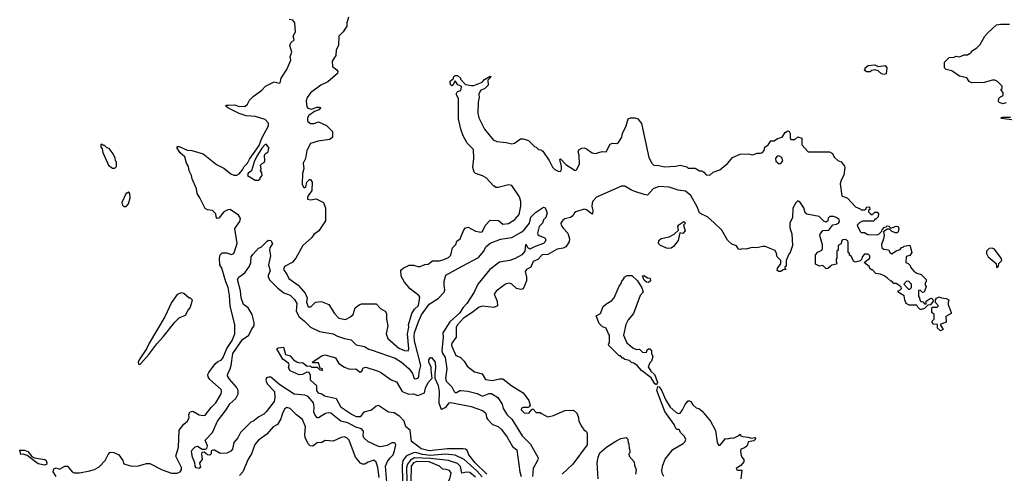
# Model space of a CAD drawing. Extents: x 2210602 to 2357277, y 510288 to 673808.
# Tile 370 of 464: x 2293284 to 2301990, y 632053 to 636062. Entities that reach past the tile are written whole.
import ezdxf

# ---------------------------------------------------------------- set-up
doc = ezdxf.new("R2010")
doc.units = 0

msp = doc.modelspace()

# ---------------------------------------------------------------- linework, layer by layer
at = {"layer": '0CON05XD'}
for points in [[(2295010.9, 633019.1), (2295035, 633042), (2295065, 633054), (2295080.9, 633069.1), (2295114.6, 633155), (2295163.8, 633226.2), (2295185.5, 633285), (2295187.5, 633365), (2295145, 633532.5), (2295139.4, 633625), (2295126.9, 633695), (2295105.7, 633745), (2295070, 633865), (2295053.8, 633895), (2295050, 633955), (2295057.5, 633985), (2295075, 634002.5), (2295115, 634000), (2295155, 633987.5), (2295177.5, 633995), (2295207.5, 634085), (2295187.5, 634215), (2295230.7, 634279.3), (2295237.5, 634305), (2295217.5, 634335), (2295145, 634383.3), (2295125, 634381.2), (2295087.7, 634362.3), (2295045, 634307.5), (2295030, 634305), (2295020.7, 634320.7), (2295017, 634347), (2294990, 634375), (2294945, 634382.5), (2294923.6, 634393.6), (2294877, 634487), (2294852.5, 634525), (2294847, 634567), (2294807.5, 634655), (2294802.5, 634685), (2294782.5, 634725), (2294777.5, 634765), (2294757.5, 634795), (2294745, 634850), (2294703.3, 634885), (2294677.5, 634925), (2294675, 634940), (2294695, 634940), (2294765, 634910), (2294805, 634906.2), (2294905, 634876.7), (2295025, 634782.5), (2295088.3, 634748.3), (2295149.3, 634699.3), (2295177, 634687), (2295205, 634688.8), (2295225, 634700), (2295254, 634735), (2295268, 634765), (2295296.8, 634793.2), (2295315, 634830), (2295401.4, 634948.6), (2295425.8, 635015), (2295483.8, 635125), (2295485, 635147.5), (2295455, 635178.8), (2295370, 635205), (2295285, 635213.3), (2295223, 635233), (2295125, 635282.5), (2295110, 635295), (2295110, 635305), (2295130, 635305), (2295185, 635308.8), (2295215, 635296.7), (2295275, 635293.3), (2295297.5, 635315), (2295315, 635350), (2295347, 635383), (2295425, 635437.5), (2295457.5, 635475), (2295535, 635512.5), (2295575, 635500), (2295587.5, 635505), (2295596.4, 635543.6), (2295645, 635622.5), (2295680, 635705), (2295676.7, 635735), (2295690, 635775), (2295672.5, 635835), (2295681.7, 635858.3), (2295710, 635885), (2295702.5, 635915), (2295722.5, 635955), (2295716.2, 636035), (2295698.3, 636058.3), (2295665, 636063.8)], [(2296190, 636085), (2296177.5, 636035), (2296176.7, 636005), (2296142.5, 635955), (2296106, 635915), (2296102.5, 635835), (2296081.2, 635795), (2296078, 635745), (2296047.5, 635695), (2296048.3, 635648.3), (2296088.8, 635618.8), (2296096.2, 635605), (2296093.3, 635585), (2296007.9, 635512.1), (2295945, 635483.8), (2295855, 635414), (2295826, 635375), (2295816.7, 635345), (2295821.7, 635291.7), (2295830.5, 635280.5), (2295865, 635272.5), (2295915, 635287.5), (2295935, 635290), (2295946.7, 635285), (2295927.5, 635265), (2295890.3, 635249.7), (2295841.2, 635215), (2295827.5, 635195), (2295830, 635165), (2295855, 635143.3), (2295885, 635143.8), (2295925, 635160), (2295997, 635127), (2296050, 635075), (2296050, 635025), (2296025, 635002.5), (2295921.7, 634988.3), (2295855, 634966.2), (2295821.4, 634905), (2295811.9, 634835), (2295791.4, 634795), (2295795.8, 634745), (2295785.7, 634704.3), (2295782, 634605), (2295795, 634580), (2295805, 634577.5), (2295812.5, 634585), (2295823.3, 634626.7), (2295845, 634650), (2295855, 634650), (2295870, 634625), (2295867, 634553), (2295830, 634495), (2295830, 634475), (2295855, 634470), (2295905, 634477.5), (2295970, 634445), (2295987.5, 634395), (2295986.4, 634283.6), (2295927.5, 634195), (2295885, 634162.5), (2295863.3, 634135), (2295787.5, 634065), (2295726.4, 633953.6), (2295693, 633917), (2295625, 633881.2), (2295616, 633855), (2295648.3, 633808.3), (2295662.5, 633775), (2295745, 633716.7), (2295809.2, 633645), (2295826.7, 633605), (2295820.8, 633565), (2295835, 633523.3), (2295856.7, 633525), (2295900, 633565), (2295945, 633572.5), (2295959.3, 633569.3), (2296016.7, 633545), (2296066.7, 633465), (2296105, 633423.3), (2296165, 633411.2), (2296210, 633435), (2296231.2, 633455), (2296251.2, 633515), (2296285, 633543.3), (2296305, 633550), (2296435, 633550), (2296475, 633510), (2296515.9, 633485.9), (2296526.4, 633466.4), (2296527.5, 633415), (2296540, 633355), (2296523.8, 633285), (2296540, 633245), (2296635, 633157.5), (2296685, 633137.5), (2296720, 633135), (2296725.8, 633154.2), (2296711.9, 633285), (2296723.8, 633345), (2296721.2, 633365), (2296751.2, 633465), (2296775.5, 633504.5), (2296809.4, 633535), (2296820.7, 633610.7), (2296812.5, 633625), (2296735, 633683.3), (2296685, 633742.5), (2296657.5, 633795), (2296653, 633847), (2296673, 633867), (2296728.3, 633891.7), (2296765, 633892.5), (2296805, 633880), (2296825, 633880), (2296865, 633897.5), (2296895, 633902), (2296935, 633930), (2296995, 633930), (2297035, 633942.5), (2297075, 633960), (2297095, 633980), (2297110, 634045), (2297140, 634075), (2297150, 634105), (2297177.5, 634125), (2297210, 634205), (2297225, 634222.5), (2297249.3, 634229.3), (2297315, 634192.5), (2297365, 634183.3), (2297375, 634190), (2297402.5, 634245), (2297445, 634290), (2297517, 634287), (2297555, 634253.8), (2297605, 634260), (2297663, 634297), (2297700.7, 634339.3), (2297716, 634415), (2297713.9, 634456.1), (2297704, 634495), (2297635, 634597.5), (2297605, 634602.5), (2297515, 634580), (2297495, 634580), (2297485, 634590), (2297475, 634590), (2297407.5, 634665), (2297375, 634683.3), (2297315, 634703.3), (2297303.3, 634715), (2297291.2, 634755), (2297298.8, 634835), (2297296, 634915), (2297241.7, 634971.7), (2297205.8, 635035), (2297184.4, 635094.4), (2297164.4, 635184.4), (2297164.2, 635295.8), (2297163.3, 635365), (2297142.5, 635405), (2297153.8, 635426.2), (2297183.3, 635436.7), (2297190, 635465), (2297186.7, 635475), (2297157, 635487), (2297135, 635520), (2297115, 635482.5), (2297105, 635476.7), (2297095, 635482.5), (2297088.8, 635505), (2297090.8, 635519.2), (2297118.3, 635541.7), (2297120, 635555), (2297135, 635570), (2297155, 635570), (2297180, 635545), (2297180, 635535), (2297225, 635490), (2297275, 635480), (2297299.3, 635480.7), (2297371.7, 635508.3), (2297395, 635532.5), (2297445, 635562.5), (2297450, 635555), (2297423, 635527), (2297425, 635482.5), (2297397.5, 635455), (2297357.5, 635435), (2297343.3, 635405), (2297347.5, 635375), (2297338.3, 635331.7), (2297335.8, 635235), (2297344.5, 635194.5), (2297394.6, 635094.6), (2297471.1, 635001.1), (2297503.9, 634986.1), (2297585, 634977.1), (2297635, 634964.4), (2297659.3, 634970.7), (2297712.4, 635007.6), (2297735, 635008.1), (2297782.5, 634995), (2297835, 634940), (2297850, 634935), (2297870, 634915), (2297891.7, 634911.7), (2297909.3, 634899.3), (2297966.1, 634816.1), (2297995, 634757.5), (2298016.4, 634736.4), (2298043.6, 634723.6), (2298065, 634720), (2298073.3, 634736.7), (2298074, 634765), (2298060, 634825), (2298065, 634832.5), (2298111.8, 634781.8), (2298195, 634728.8), (2298206, 634735), (2298232.5, 634785), (2298230, 634865), (2298221.2, 634895), (2298228.3, 634911.7), (2298255, 634926.2), (2298275, 634928.8), (2298295, 634921.2), (2298345, 634886), (2298375, 634880), (2298435, 634896.2), (2298470, 634895), (2298505, 634962.5), (2298525, 634970), (2298565, 634967.5), (2298577.5, 634975), (2298606.7, 635025), (2298614.2, 635055), (2298647.1, 635122.9), (2298662.5, 635185), (2298685, 635193.8), (2298723.9, 635193.9), (2298750, 635185), (2298782.5, 635145), (2298847.5, 634845), (2298873, 634793), (2298890, 634775), (2298935, 634773.3), (2298985, 634761.2), (2299085, 634767.5), (2299125, 634776.7), (2299181.7, 634761.7), (2299195, 634750), (2299255, 634750), (2299295, 634727.5), (2299315, 634727.5), (2299333.9, 634713.9), (2299355, 634691.2), (2299385, 634688), (2299416.9, 634713.1), (2299475, 634736), (2299544, 634795), (2299585, 634844), (2299655, 634873.3), (2299725, 634876.7), (2299765, 634868.8), (2299805, 634883.3), (2299835, 634882.5), (2299851.7, 634888.3), (2299867.5, 634905), (2299872.5, 634935), (2299903, 634957), (2299925, 634990), (2299955, 634992.5), (2299985, 635012.5), (2300026.1, 635023.9), (2300053.3, 635065), (2300075, 635078.8), (2300086.7, 635075), (2300097.5, 635055), (2300097.5, 635015), (2300103, 635003), (2300137, 635003), (2300165, 635027.5), (2300200, 635015), (2300200, 634955), (2300255, 634892.5), (2300445, 634892.5), (2300470, 634880), (2300486.4, 634846.4), (2300517, 634817), (2300546.4, 634806.4), (2300577, 634767), (2300580, 634755), (2300571.7, 634688.3), (2300546.4, 634643.6), (2300539.3, 634610.7), (2300552.5, 634505), (2300603.8, 634483.8), (2300675, 634406.7), (2300715, 634390), (2300725, 634380), (2300755, 634380), (2300768.3, 634391.7), (2300770, 634405), (2300797, 634407), (2300800, 634385), (2300790, 634375), (2300790, 634365), (2300805, 634350)], [(2302007, 635327), (2301975, 635317.5), (2301941.7, 635331.7), (2301937.5, 635345), (2301942.5, 635365), (2301955, 635380), (2301978.3, 635391.7), (2301980, 635415), (2301960, 635445), (2301970, 635455), (2301970, 635475), (2301930, 635515), (2301905, 635526.7), (2301885, 635527.5), (2301813, 635507), (2301703.6, 635503.6), (2301680, 635515), (2301657, 635547), (2301593, 635563), (2301525, 635610), (2301475, 635622.5), (2301460, 635635), (2301460, 635685), (2301501.7, 635728.3), (2301545, 635730), (2301565, 635740), (2301595, 635732.5), (2301635, 635750), (2301665, 635750), (2301675, 635760), (2301685, 635760), (2301700, 635775), (2301700, 635785), (2301746.4, 635813.6), (2301776.4, 635843.6), (2301817.5, 635915), (2301843.6, 635946.4), (2301920, 636015), (2301955, 636022.5), (2302035, 636023.3)], [(2300925, 635576.7), (2300905, 635583.3), (2300875, 635610), (2300845, 635617.5), (2300818.3, 635611.7), (2300805, 635600), (2300775, 635600), (2300750, 635615), (2300760, 635625), (2300760, 635635), (2300785, 635657.5), (2300845, 635662.5), (2300875, 635647.5), (2300935, 635656.7), (2300952.5, 635635), (2300945, 635582.5), (2300925, 635576.7)], [(2302075.9, 635174.1), (2301965, 635190), (2301960, 635195), (2301975, 635200), (2302045, 635200)], [(2294125, 634750), (2294140, 634765), (2294140, 634805), (2294130, 634815), (2294127, 634837), (2294110, 634875), (2294075, 634922.5), (2294055, 634930), (2294035, 634950), (2294025, 634950), (2294015, 634960), (2294001.7, 634958.3), (2294000, 634935), (2294011.7, 634921.7), (2294018.3, 634888.3), (2294070, 634775), (2294105, 634750), (2294125, 634750)], [(2295395, 634642.5), (2295410, 634655), (2295410, 634665), (2295426.7, 634685), (2295425, 634710), (2295412.5, 634725), (2295417.5, 634745), (2295413, 634777), (2295430, 634795), (2295445, 634800), (2295450, 634815), (2295447.5, 634865), (2295453.6, 634876.4), (2295480, 634895), (2295483, 634917), (2295490, 634925), (2295465, 634960), (2295455, 634957.5), (2295425, 634927.5), (2295386.7, 634865), (2295360, 634815), (2295332.5, 634725), (2295303.8, 634705), (2295297.5, 634685), (2295365, 634643.3), (2295395, 634642.5)], [(2299998.3, 634788.3), (2300015, 634790), (2300030, 634815), (2300022.9, 634842.9), (2299995, 634858.8), (2299977.3, 634852.7), (2299967.5, 634835), (2299970.3, 634810.3), (2299998.3, 634788.3)], [(2300805, 634350), (2300815, 634340), (2300825, 634340), (2300845, 634360), (2300865, 634360), (2300877, 634347), (2300875, 634320), (2300855, 634300), (2300845, 634300), (2300835, 634280), (2300735, 634282.5), (2300711.7, 634268.3), (2300690, 634245), (2300715, 634190), (2300725, 634182.5), (2300755, 634182.5), (2300783.6, 634163.6), (2300865, 634160), (2300880, 634165), (2300908.3, 634191.7), (2300910, 634205), (2300931.7, 634228.3), (2300945, 634230), (2300955, 634240), (2300968.3, 634238.3), (2300985, 634220), (2301035, 634237.5), (2301050, 634235), (2301057.5, 634215), (2301051.7, 634188.3), (2301041.7, 634178.3), (2301025, 634177.5), (2300993, 634193), (2300975, 634210), (2300955, 634210), (2300921.7, 634188.3), (2300927, 634157), (2300922.5, 634125), (2300903.6, 634076.4), (2300907.5, 634045), (2300925, 634033.3), (2300965, 634027.5), (2300981.7, 634001.7), (2300995, 633992.5), (2301035, 634020), (2301068.3, 634031.7), (2301081.7, 634048.3), (2301095, 634050), (2301105, 634060), (2301155, 634070), (2301172.5, 634005), (2301155, 633977.5), (2301121.7, 633968.3), (2301120, 633915), (2301138.3, 633908.3), (2301158.3, 633888.3), (2301160, 633875), (2301190.7, 633840.7), (2301215, 633822.5), (2301255, 633810), (2301300, 633765), (2301300, 633745), (2301290, 633735), (2301290, 633715), (2301297.5, 633705), (2301280, 633655), (2301265, 633650), (2301245, 633670), (2301231.7, 633668.3), (2301230, 633615), (2301240, 633605), (2301241.7, 633581.7), (2301251.7, 633571.7), (2301268.3, 633568.3), (2301285, 633550), (2301298.3, 633551.7), (2301300, 633575), (2301333, 633597), (2301345, 633600), (2301358.3, 633588.3), (2301360, 633575), (2301338.3, 633541.7), (2301315, 633540), (2301285, 633510), (2301255, 633500), (2301245, 633500), (2301225, 633520), (2301215, 633540), (2301148.3, 633538.3), (2301122.5, 633555), (2301110, 633585), (2301105, 633620), (2301050, 633655), (2301050, 633665), (2301065, 633670), (2301080, 633685), (2301078.3, 633698.3), (2301065, 633710), (2301035, 633730), (2301011.7, 633731.7), (2300995, 633750), (2300985, 633750), (2300955, 633780), (2300927, 633797), (2300895, 633812.5), (2300855, 633820), (2300825, 633850), (2300815, 633850), (2300801.7, 633861.7), (2300798.3, 633878.3), (2300750, 633915), (2300800, 633955), (2300800, 633975), (2300785, 633990), (2300755, 633990), (2300733, 633967), (2300730, 633945), (2300715, 633930), (2300675, 633917.5), (2300657, 633927), (2300638.3, 633968.3), (2300621.7, 633981.7), (2300620, 633995), (2300610, 634005), (2300610, 634095), (2300606.4, 634106.4), (2300585, 634120), (2300560, 634115), (2300550, 634105), (2300548.3, 634081.7), (2300520, 634065), (2300520, 634025), (2300510, 634015), (2300510, 633955), (2300502.5, 633945), (2300503, 633923), (2300510, 633915), (2300505, 633900), (2300465, 633892.5), (2300428.3, 633861.7), (2300415, 633860), (2300385, 633890), (2300355, 633882.5), (2300321.7, 633901.7), (2300320, 633985), (2300341.7, 634008.3), (2300376.4, 634023.6), (2300381.7, 634038.3), (2300381.7, 634071.7), (2300360, 634155), (2300362.5, 634165), (2300385, 634197.5), (2300437, 634203), (2300475, 634250), (2300505, 634253.3), (2300525, 634262.5), (2300533, 634277), (2300530, 634295), (2300503.6, 634313.6), (2300483, 634323), (2300448.3, 634321.7), (2300431.7, 634308.3), (2300430, 634285), (2300415, 634272.5), (2300395, 634280), (2300351.7, 634321.7), (2300245, 634343.3), (2300230, 634355), (2300217.7, 634397.7), (2300183, 634453), (2300165, 634460), (2300145, 634442.5), (2300121.2, 634395), (2300116.7, 634315), (2300093.3, 634265), (2300093.6, 634223.6), (2300111.7, 634168.3), (2300117.5, 634065), (2300097, 634003), (2300085, 633990), (2300060, 633935), (2300060, 633885), (2300050, 633875), (2300050, 633865), (2300060, 633855), (2300035, 633850), (2300015, 633837.5), (2299995, 633837.5), (2299982.5, 633845), (2299983.3, 633865), (2300012.5, 633905), (2300013, 633933), (2299982.5, 633965), (2299976.4, 633996.4), (2299963, 634023), (2299876.4, 634056.4), (2299855, 634058.8), (2299803, 634047), (2299760.7, 634049.3), (2299705, 634032.5), (2299675, 634037.5), (2299655, 634030), (2299640, 634035), (2299623, 634063), (2299579.3, 634079.3), (2299543.6, 634113.6), (2299492.3, 634202.3), (2299425.7, 634265.7), (2299365, 634320), (2299312.3, 634342.3), (2299296.1, 634356.1), (2299275, 634406.7), (2299216.6, 634506.6), (2299170, 634545), (2299105, 634554.3), (2299025, 634580.8), (2298935, 634586.2), (2298883.9, 634566.1), (2298835, 634512), (2298805, 634515.8), (2298724.3, 634544.3), (2298694.3, 634554.3), (2298635, 634590), (2298605, 634590.8), (2298385, 634492.5), (2298351.7, 634458.3), (2298345, 634440), (2298342.5, 634415), (2298352.5, 634375), (2298350, 634345), (2298345, 634343.3), (2298295, 634381.2), (2298273.9, 634386.1), (2298202.5, 634365), (2298190, 634355), (2298175, 634327.5), (2298155, 634313.3), (2298105, 634301.2), (2298085, 634290), (2298068.8, 634265), (2298071.2, 634245), (2298088.3, 634218.3), (2298131.2, 634175), (2298143.8, 634125), (2298141.7, 634098.3), (2298114, 634055), (2298088.8, 634041.2), (2298035, 634034.2), (2297955, 633987.1), (2297903.3, 633985), (2297865, 633942), (2297825, 633924), (2297802, 633875), (2297765, 633853.8), (2297752, 633835), (2297766.1, 633786.1), (2297766.2, 633755), (2297735, 633683.8), (2297715, 633678.6), (2297676.8, 633686.8), (2297635, 633723.8), (2297615, 633733.8), (2297585, 633728.8), (2297558.8, 633711.2), (2297497.3, 633662.7), (2297480, 633635), (2297506.7, 633575), (2297508.3, 633531.7), (2297475, 633518.8), (2297375, 633530.8), (2297345, 633522), (2297285.5, 633474.5), (2297208.6, 633425), (2297154.2, 633365), (2297144.4, 633345), (2297142.9, 633257.1), (2297105, 633202), (2297102.2, 633182.2), (2297138.8, 633095), (2297179.5, 633079.5), (2297214.1, 633044.1), (2297240.5, 633000.5), (2297305, 632951.2), (2297372.3, 632932.3), (2297403, 632883), (2297464.3, 632874.3), (2297525, 632888.9), (2297555, 632886.9), (2297636.2, 632825), (2297736.7, 632765), (2297786.1, 632696.1), (2297797.5, 632655), (2297789.3, 632640.7), (2297776.4, 632633.6), (2297735, 632636), (2297722.1, 632627.9), (2297718.8, 632615), (2297745, 632588.8), (2297786.4, 632583.6), (2297815, 632620), (2297825, 632620), (2297851.7, 632591.7), (2297885, 632590), (2297891.7, 632581.7), (2297905, 632580), (2297911.7, 632571.7), (2297955, 632552.5), (2298005, 632562.5), (2298105, 632607.5), (2298181.7, 632611.7), (2298210, 632585), (2298222.5, 632555), (2298227.5, 632515), (2298253, 632463), (2298270, 632445), (2298275, 632430), (2298285, 632430), (2298297, 632417), (2298302.5, 632395), (2298302.5, 632305), (2298175.9, 632134.1), (2298080, 632045)], [(2294225, 634410), (2294247, 634433), (2294261.7, 634488.3), (2294257, 634527), (2294245, 634540), (2294235, 634530), (2294225, 634530), (2294187.5, 634445), (2294193, 634423), (2294205, 634410), (2294225, 634410)], [(2296537.1, 631905), (2296518.5, 632115), (2296535, 632157.5), (2296559.2, 632190.8), (2296587.3, 632215), (2296598.5, 632251.5), (2296608.6, 632305), (2296605, 632316.7), (2296595, 632323.3), (2296575, 632322), (2296531.7, 632298.3), (2296475, 632287.1), (2296455, 632290), (2296363.3, 632335), (2296326.2, 632365), (2296320.8, 632385), (2296324, 632425), (2296306, 632445), (2296255, 632462.1), (2296185, 632500.4), (2296122.7, 632512.7), (2296035, 632583.6), (2296015, 632587.5), (2295988.6, 632581.4), (2295925, 632543.8), (2295915, 632543.3), (2295892.4, 632572.4), (2295884.4, 632594.4), (2295888.7, 632641.3), (2295880.5, 632675), (2295835, 632731.9), (2295805, 632744.4), (2295711.7, 632751.7), (2295585, 632836), (2295505, 632901.2), (2295485, 632904), (2295465, 632896.2), (2295459.2, 632875), (2295472.5, 632845), (2295537.1, 632775), (2295540.2, 632719.8), (2295533.7, 632686.3), (2295462, 632595), (2295441.2, 632575), (2295397.2, 632552.8), (2295355, 632518), (2295327.5, 632505), (2295237.5, 632415), (2295213.6, 632366.4), (2295178.6, 632325), (2295165.6, 632265), (2295151.4, 632248.6), (2295115, 632230.6), (2295055, 632228.1), (2295006.7, 632256.7), (2294991.7, 632258.3), (2294977.3, 632252.7), (2294975.7, 632224.3), (2294965, 632212.5), (2294945, 632217.5), (2294915, 632238.8), (2294895, 632237.5), (2294890, 632225), (2294896.7, 632175), (2294872.5, 632145), (2294882.5, 632105), (2294870, 632095), (2294845, 632100), (2294834, 632115), (2294831.2, 632145), (2294811.2, 632195), (2294804, 632245), (2294808.3, 632261.7), (2294835, 632286.7), (2294855, 632292.5), (2294897.7, 632267.7), (2294924.1, 632265.9), (2294938.3, 632271.7), (2294944.4, 632295), (2294924.4, 632345), (2294987.5, 632415), (2295031.5, 632515), (2295108.9, 632615), (2295141.9, 632668.1), (2295194.5, 632715.5), (2295215.8, 632755), (2295214.3, 632785), (2295201.9, 632815), (2295139.2, 632885), (2295122.5, 632915), (2295124.3, 632935), (2295143.1, 632966.9), (2295154.6, 633005), (2295167.3, 633112.7), (2295255, 633235.7), (2295308.8, 633275), (2295335, 633330), (2295357.5, 633355), (2295356.2, 633385), (2295338.8, 633455), (2295302.9, 633515), (2295261.4, 633545), (2295241.9, 633605), (2295236.9, 633665), (2295210.8, 633765), (2295222.2, 633787.8), (2295275, 633823.3), (2295315.7, 633885), (2295327.1, 633915), (2295329.2, 633965), (2295345, 633987.5), (2295395, 634043.3), (2295418.3, 634051.7), (2295472.5, 634105), (2295485, 634113.3), (2295505, 634110), (2295520, 634085), (2295496, 634045), (2295492.9, 634027.1), (2295500, 633975), (2295483.3, 633895), (2295497.5, 633842.5), (2295480.3, 633799.7), (2295480.6, 633785), (2295495, 633760.6), (2295565, 633690.6), (2295619.1, 633649.1), (2295676.7, 633626.7), (2295715, 633588.1), (2295732.9, 633555), (2295727.3, 633485), (2295754.4, 633435), (2295799.6, 633399.6), (2295853.7, 633343.7), (2295935, 633306.4), (2296055, 633286.9), (2296095, 633264.3), (2296155, 633243.1), (2296213.9, 633233.9), (2296258.3, 633188.3), (2296333.5, 633173.5), (2296369.8, 633149.8), (2296401.1, 633141.1), (2296605, 633070.9), (2296658.6, 633035), (2296728.6, 632975), (2296758, 632935), (2296770.7, 632890.7), (2296785, 632886.7), (2296805, 632893.8), (2296814.2, 632905.8), (2296815.5, 632945.5), (2296829.2, 633005), (2296773.8, 633225), (2296771.4, 633265), (2296775.4, 633295.4), (2296807.1, 633385), (2296835.3, 633454.7), (2296903.3, 633546.7), (2296983.3, 633596.7), (2297037.4, 633652.6), (2297044.2, 633675), (2297035.8, 633715), (2297038.3, 633751.7), (2297052.5, 633805), (2297195.7, 633884.3), (2297340.3, 633959.7), (2297388.8, 634015), (2297406.2, 634055), (2297445, 634086), (2297535, 634120.8), (2297635, 634136), (2297725, 634187.5), (2297745.5, 634204.5), (2297792.5, 634265), (2297804.7, 634315.3), (2297845, 634358.8), (2297915, 634406), (2297929.2, 634399.2), (2297947.5, 634355), (2297935, 634312.5), (2297916.4, 634293.6), (2297906.2, 634265), (2297876, 634235), (2297861.2, 634175), (2297864, 634164), (2297875.9, 634155.9), (2297926.7, 634135), (2297936.2, 634115), (2297928, 634095), (2297915, 634082.9), (2297841.4, 634058.6), (2297795, 634034), (2297776.7, 634045), (2297765, 634072.5), (2297755, 634072.5), (2297750, 634015), (2297725, 633982.9), (2297665, 633950.6), (2297617.5, 633935), (2297525, 633917.5), (2297440.6, 633855), (2297334.2, 633725), (2297301.9, 633655), (2297237.3, 633552.7), (2297205, 633518.5), (2297171.3, 633468.7), (2297087.5, 633392.5), (2297023.8, 633295), (2297028.5, 633255), (2297017.3, 633135), (2297021.5, 633115), (2297046.4, 633075), (2297061.9, 632975), (2297050, 632895), (2297055, 632868), (2297105, 632816.7), (2297124.3, 632775), (2297135, 632767.1), (2297145, 632765.7), (2297174.3, 632785.7), (2297184.1, 632785.9), (2297245, 632779.2), (2297328.8, 632758.8), (2297375, 632735.6), (2297435, 632756.9), (2297455, 632757.5), (2297512.5, 632722.5), (2297550.8, 632665), (2297560, 632625), (2297595, 632569.2), (2297635, 632532.5), (2297725.7, 632385), (2297800.9, 632310.9), (2297868.8, 632188.8), (2297862.9, 632165), (2297823.3, 632096.7), (2297817.1, 632025)], [(2299010.7, 634040.7), (2298950, 634065), (2298933.3, 634085), (2298935, 634110), (2298955, 634127.5), (2299027, 634143), (2299070, 634165), (2299107.5, 634202.5), (2299103.3, 634235), (2299110.7, 634249.3), (2299157, 634277), (2299170, 634265), (2299152.5, 634245), (2299167.5, 634195), (2299147, 634173), (2299121.7, 634178.3), (2299105, 634110), (2299065, 634057.5), (2299045, 634042.5), (2299010.7, 634040.7)], [(2301925, 633872.5), (2301937.5, 633885), (2301941.7, 633908.3), (2301967, 633933), (2301962.5, 633955), (2301903, 634033), (2301881.7, 634041.7), (2301855, 634040), (2301833.3, 634016.7), (2301832.5, 633995), (2301847.5, 633965), (2301918.3, 633908.3), (2301920, 633875), (2301925, 633872.5)], [(2298915, 632833.8), (2298900, 632845), (2298866.1, 632896.1), (2298781.5, 632961.5), (2298742.5, 633005), (2298715, 633027.5), (2298693, 633033), (2298675, 633050), (2298635, 633060), (2298625, 633070), (2298615, 633070), (2298595, 633090), (2298585, 633090), (2298491.7, 633181.7), (2298490, 633195), (2298500, 633205), (2298500, 633275), (2298490, 633285), (2298470, 633335), (2298437.5, 633347.5), (2298406.4, 633376.4), (2298380, 633445), (2298420, 633465), (2298444.1, 633525.9), (2298465, 633547.5), (2298519.3, 633580.7), (2298540, 633605), (2298583, 633707), (2298600, 633725), (2298608.3, 633751.7), (2298630, 633775), (2298630, 633785), (2298655, 633800), (2298695, 633800), (2298745, 633752.5), (2298785, 633692.5), (2298797.5, 633655), (2298770, 633625), (2298710, 633465), (2298665, 633410), (2298643, 633367), (2298622.5, 633275), (2298652.5, 633205), (2298705, 633162.5), (2298738.3, 633148.3), (2298765, 633150), (2298790, 633125), (2298805, 633120), (2298826.7, 633123.3), (2298832.5, 633145), (2298845, 633152.5), (2298855, 633152.5), (2298870, 633135), (2298870.7, 633110.7), (2298882.5, 633085), (2298870, 633045), (2298855, 633030), (2298840, 632995), (2298863.8, 632955), (2298895.7, 632925.7), (2298906.8, 632906.8), (2298924.4, 632855), (2298915, 632833.8)], [(2298845, 633740), (2298825, 633742.5), (2298805, 633760), (2298791.7, 633798.3), (2298805, 633800), (2298835, 633780), (2298858.3, 633778.3), (2298860, 633755), (2298845, 633740)], [(2301155, 633680), (2301170, 633695), (2301170, 633725), (2301147, 633747), (2301125, 633750), (2301100, 633725), (2301141.7, 633681.7), (2301155, 633680)], [(2294345, 633016.2), (2294355, 633024), (2294426.7, 633103.3), (2294495, 633198.1), (2294552.2, 633257.8), (2294655, 633387.5), (2294695, 633426.2), (2294749.3, 633450.7), (2294772.5, 633495), (2294792.5, 633515), (2294811.7, 633581.7), (2294795, 633600), (2294781.7, 633601.7), (2294735, 633642.5), (2294715, 633647.5), (2294675, 633632.5), (2294627.5, 633562.5), (2294566.1, 633435), (2294427.6, 633202.4), (2294405.9, 633154.1), (2294340.6, 633055), (2294332.2, 633035), (2294335, 633017.5), (2294345, 633016.2)], [(2301425, 633312.5), (2301400, 633335), (2301398.3, 633368.3), (2301365, 633370), (2301350, 633395), (2301370, 633415), (2301370, 633455), (2301350, 633475), (2301350, 633515), (2301355, 633520), (2301395, 633520), (2301407, 633533), (2301381.7, 633561.7), (2301380, 633585), (2301390.7, 633599.3), (2301415, 633612.5), (2301433.6, 633603.6), (2301477, 633597), (2301500, 633585), (2301492.5, 633565), (2301493.6, 633543.6), (2301520, 633475), (2301520, 633465), (2301471.7, 633438.3), (2301475, 633390), (2301421.7, 633368.3), (2301450, 633325), (2301425, 633312.5)], [(2297413.4, 632045), (2297311.4, 632145), (2297255.5, 632215), (2297238.9, 632255), (2297225, 632265.4), (2297205, 632270.4), (2297065, 632270.3), (2296905, 632252.9), (2296835, 632269.3), (2296802.9, 632292.9), (2296746.7, 632335), (2296735.8, 632435), (2296698.8, 632465), (2296683.1, 632515), (2296644.7, 632554.7), (2296595, 632586.5), (2296545, 632592.2), (2296455, 632651.1), (2296436, 632645), (2296395, 632612.2), (2296328.1, 632591.9), (2296295, 632550.8), (2296262.8, 632552.8), (2296213.8, 632575), (2296126.2, 632635), (2296085, 632712.5), (2295980, 632735), (2295955, 632752.5), (2295925, 632761.2), (2295912.5, 632785), (2295910, 632825), (2295856, 632875), (2295855.9, 632915.9), (2295843.6, 632943.6), (2295823.6, 632946.4), (2295785, 632927.5), (2295755, 632924.3), (2295675, 632960), (2295661.2, 632985), (2295667.5, 633005), (2295663.6, 633023.6), (2295610.7, 633060.7), (2295561.7, 633148.3), (2295560, 633155), (2295568.3, 633161.7), (2295615, 633166.7), (2295634, 633104), (2295675, 633092.5), (2295706.1, 633056.1), (2295735, 633036.7), (2295755, 633030), (2295785, 633033.3), (2295825, 633000), (2295851.7, 633001.7), (2295865, 632990), (2295915, 632990), (2295935, 632970), (2295953.6, 632963.6), (2295960, 632965), (2295960, 632975), (2295941.7, 632981.7), (2295925, 633030), (2295875, 633030), (2295870, 633035), (2295955, 633090), (2295985, 633100), (2296075, 633073.3), (2296105, 633022.5), (2296155, 632990), (2296185, 632978.8), (2296205, 632973.8), (2296256.1, 632976.1), (2296295, 632947.5), (2296307.5, 632955), (2296320, 632985), (2296345, 632991.2), (2296445, 632960), (2296475, 632947.1), (2296568.8, 632878.8), (2296615, 632862), (2296666, 632775), (2296725, 632752.9), (2296765, 632755.7), (2296805, 632742), (2296863.8, 632765), (2296871.9, 632805), (2296895, 632856.7), (2296931.2, 632895), (2296923.1, 632963.1), (2296921.7, 632991.7), (2296902.5, 633035), (2296901.2, 633055), (2296915, 633077.5), (2296925, 633077.5), (2296956, 633035), (2296961.2, 632985), (2296953.6, 632933.6), (2296955.7, 632895), (2296985, 632827.5), (2296993.1, 632775), (2296991.2, 632675), (2297007.5, 632625), (2297015, 632620), (2297045, 632633.3), (2297058, 632642), (2297080, 632675), (2297095, 632678), (2297275, 632641.9), (2297375, 632609.2), (2297406, 632585), (2297412, 632545), (2297420.5, 632530.5), (2297464.4, 632484.4), (2297515, 632466.2), (2297545, 632440), (2297595, 632373.8), (2297639.7, 632289.7), (2297680.5, 632260.5), (2297705.5, 632065), (2297718.2, 632025)], [(2293606.2, 632025), (2293580, 632065), (2293585, 632093.3), (2293605, 632100), (2293635, 632090), (2293683.6, 632116.4), (2293705, 632117.5), (2293747, 632067), (2293765, 632057.5), (2293813.6, 632056.4), (2293905, 632074), (2293945, 632086.2), (2293985, 632111.2), (2294040, 632165), (2294065, 632220), (2294085, 632240), (2294115, 632237.5), (2294160, 632215), (2294195, 632167.5), (2294203, 632143), (2294213, 632133), (2294275, 632115.6), (2294335, 632118.1), (2294405, 632138.8), (2294435, 632140), (2294543.7, 632083.7), (2294625, 632054.2), (2294675, 632054.2), (2294703.2, 632066.8), (2294714.2, 632085), (2294714.2, 632105), (2294665.7, 632205), (2294688.9, 632285), (2294693.8, 632435), (2294735, 632486.2), (2294768.8, 632515), (2294781.2, 632545), (2294778, 632575), (2294790, 632595), (2294815, 632602.7), (2294870.7, 632570.7), (2294905, 632562.9), (2294925, 632568), (2294975.7, 632634.3), (2295017.1, 632675), (2295064.4, 632755), (2295068.6, 632775), (2295064, 632795), (2294965, 632882.9), (2294950, 632905), (2294948, 632925), (2294956, 632945), (2295010.9, 633019.1)], [(2298979.2, 632025), (2298964.3, 632055), (2298962.4, 632077.6), (2298969.1, 632125), (2298991.7, 632178.3), (2299057.8, 632262.2), (2299150, 632315), (2299168, 632335), (2299173.6, 632353.6), (2299160, 632380), (2299126.2, 632415), (2299115, 632440), (2299095, 632440), (2299085, 632450), (2299070, 632485), (2298988.8, 632598.8), (2298918.6, 632785), (2298925, 632820), (2298936.6, 632816.6), (2298958.3, 632788.3), (2298995, 632706.7), (2299035, 632636.7), (2299085, 632592), (2299105, 632581.2), (2299122.5, 632585), (2299145, 632613.3), (2299169.2, 632660.8), (2299195, 632692.5), (2299205, 632693.8), (2299218.6, 632688.6), (2299235, 632657.5), (2299265, 632632.5), (2299290, 632625), (2299326.4, 632596.4), (2299332.5, 632585), (2299392.5, 632515), (2299435, 632430), (2299450, 632325), (2299465, 632300), (2299478.3, 632301.7), (2299525, 632360), (2299545, 632357.5), (2299575, 632366.7), (2299595, 632363.3), (2299637, 632383), (2299655, 632400), (2299660, 632385), (2299675, 632377.5), (2299725, 632373.3), (2299755, 632362.5), (2299785, 632370), (2299790, 632365), (2299788.3, 632351.7), (2299775, 632340), (2299725, 632330), (2299720, 632305), (2299703, 632287), (2299686.2, 632273.8), (2299660, 632265), (2299657.5, 632245), (2299663.9, 632213.9), (2299670, 632195), (2299687.5, 632175), (2299687.5, 632155), (2299659.3, 632120.7), (2299620, 632095), (2299624.1, 632084.1), (2299635, 632080), (2299670, 632080), (2299660, 632005)], [(2296463, 632017), (2296450.8, 632105), (2296435, 632150), (2296415, 632168), (2296365, 632151.2), (2296335, 632134), (2296315, 632132.9), (2296297, 632143), (2296252.5, 632195), (2296195.7, 632345), (2296175, 632365.8), (2296155, 632375.7), (2296125, 632370.8), (2296055, 632335.8), (2295985, 632343.8), (2295955, 632324), (2295915, 632321.2), (2295875, 632292.5), (2295852.5, 632295), (2295834, 632314), (2295808.7, 632368.7), (2295804.4, 632395), (2295809.6, 632465), (2295785, 632529.2), (2295730.9, 632570.9), (2295675, 632625.8), (2295646, 632634), (2295628.3, 632621.7), (2295606.7, 632585), (2295593.3, 632535), (2295562.5, 632485), (2295525, 632462.5), (2295469.7, 632400.3), (2295395.4, 632344.6), (2295363.9, 632306.1), (2295334.2, 632225), (2295303.2, 632176.8), (2295257.5, 632065), (2295227.5, 632035)], [(2298400, 632005), (2298390, 632145), (2298397.5, 632195), (2298412.5, 632235), (2298475, 632287.5), (2298555, 632337.5), (2298598.3, 632361.7), (2298645, 632370), (2298660, 632355), (2298663, 632323), (2298670, 632315), (2298672.5, 632275), (2298680, 632255), (2298680, 632235), (2298670, 632225), (2298672.5, 632205), (2298717.5, 632155), (2298720, 632125), (2298734.2, 632085), (2298730, 632045)], [(2293505, 632124), (2293446.6, 632136.6), (2293350.6, 632210.6), (2293315, 632221.2), (2293295, 632220), (2293283.8, 632256.2), (2293325, 632257.1), (2293356.9, 632246.9), (2293392.5, 632202.5), (2293415, 632188.8), (2293505.6, 632175.6), (2293518, 632165), (2293524.2, 632145), (2293520, 632130), (2293505, 632124)], [(2297372.5, 632022.5), (2297325, 632076.1), (2297215, 632173.8), (2297135, 632214.6), (2297045, 632221.6), (2296915, 632211.6), (2296845, 632218.4), (2296785, 632237.9), (2296765, 632234.7), (2296705, 632208.7), (2296672.9, 632165), (2296664.7, 632125), (2296669.5, 631985)], [(2296825, 631633.4), (2296865, 631634.1), (2296922.2, 631657.8), (2296942.2, 631677.8), (2296960.6, 631709.4), (2297035.3, 631865), (2297046.5, 631925), (2297086.8, 632005), (2297099.5, 632055), (2297085, 632077.5), (2297055, 632088), (2297025, 632090), (2296995, 632115.7), (2296905, 632154.1), (2296795, 632158.5), (2296764.7, 632145), (2296745.3, 632115), (2296742.3, 631987.7), (2296729.7, 631915), (2296695, 631810.8), (2296686.5, 631735), (2296704.6, 631704.6), (2296782.5, 631652.5), (2296825, 631633.4)], [(2297315, 632020.3), (2297265, 632059.1), (2297235, 632063.6), (2297193.8, 632053.8), (2297182.3, 632112.3), (2297155, 632140.8), (2297075, 632166.5), (2296915.4, 632184.6), (2296775, 632189.6), (2296740.5, 632169.5), (2296712.7, 632135), (2296704.8, 632104.8), (2296706.1, 631985)]]:
    msp.add_lwpolyline(points, dxfattribs=at)

doc.saveas('drawing.dxf')
